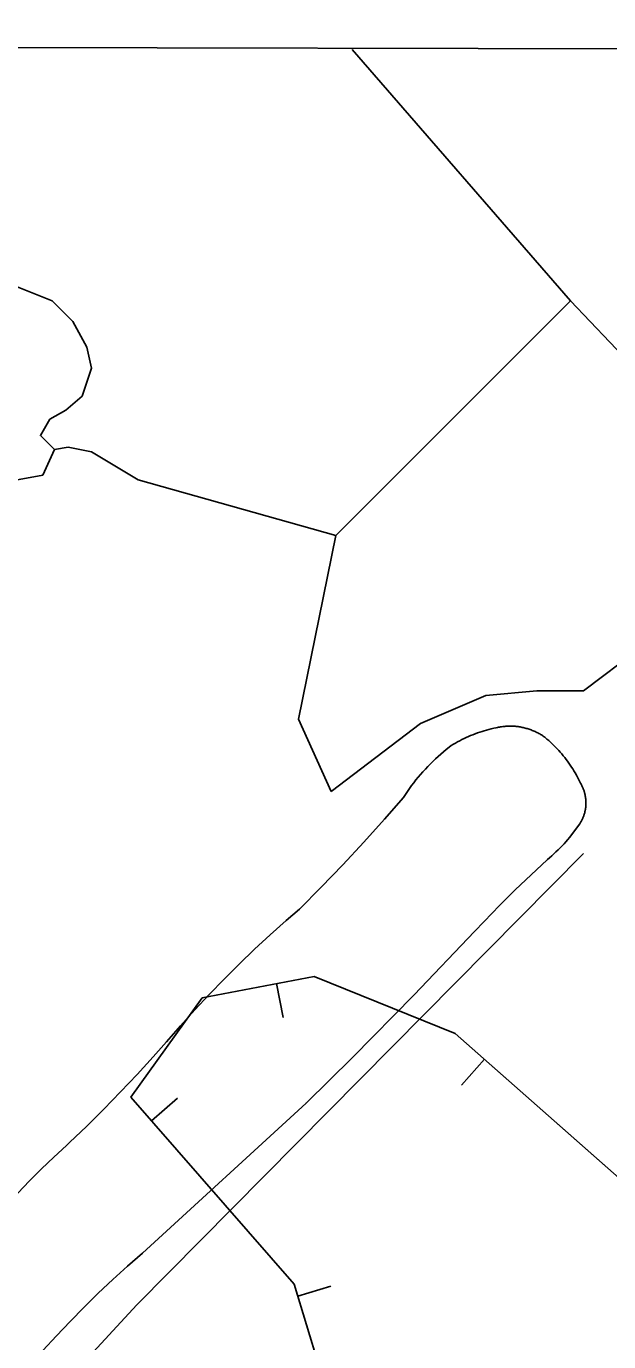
# Model space of a CAD drawing. Extents: x 3180038 to 3217926, y 922069 to 947485.
# Drawn here: x 3191161 to 3191584, y 944753 to 945708 of the extents above; entities that cross this region are included whole.
import ezdxf

# ---------------------------------------------------------------- set-up
doc = ezdxf.new("R2010")
doc.units = 0
for name, color, linetype in [('V-BORW-LINE', 7, 'Continuous'), ('V-GRID-FRAM', 7, 'Continuous'), ('V-LEVE-TOET', 7, 'Continuous'), ('V-TOPO-SHOR', 7, 'Continuous')]:
    doc.layers.add(name, color=color, linetype=linetype)

msp = doc.modelspace()

# ---------------------------------------------------------------- linework, layer by layer
at = {"layer": 'V-BORW-LINE'}
for p, q in [((3191342.38, 945012.73), (3191347.08, 944988.18)), ((3191493.31, 944957.73), (3191476.79, 944938.97)), ((3191251.6, 944912.99), (3191270.43, 944929.44)), ((3191357.78, 944785.62), (3191381.7, 944792.88))]:
    msp.add_line(p, q, dxfattribs=at)
for points in [[(3191369.68, 945017.96), (3191288.43, 945002.41)], [(3191471.98, 944976.53), (3191369.68, 945017.96)], [(3191288.43, 945002.41), (3191236.64, 944930.13)], [(3191620, 944846.09), (3191471.98, 944976.53)], [(3191613.78, 944851.57), (3191471.98, 944976.53)], [(3191236.64, 944930.13), (3191355.1, 944794.45)], [(3191355.1, 944794.45), (3191373.07, 944735.32)]]:
    msp.add_lwpolyline(points, dxfattribs=at)
at = {"layer": 'V-GRID-FRAM'}
msp.add_lwpolyline([(3184312.66, 945707.93), (3215616.62, 945637.36), (3215583.55, 927448.12), (3184263.71, 927518.73), (3184312.66, 945707.93)], dxfattribs=at)
at = {"layer": 'V-LEVE-TOET'}
for points in [[(3191154.4, 944860.45), (3191163.02, 944869.36), (3191171.78, 944878.12), (3191180.7, 944886.73), (3191189.76, 944895.18), (3191191.98, 944897.2), (3191191.98, 944897.2), (3191204.56, 944909.26), (3191216.94, 944921.52), (3191229.11, 944934), (3191241.06, 944946.68), (3191252.8, 944959.56), (3191262.36, 944970.39), (3191262.36, 944970.39), (3191272.55, 944982.06), (3191282.94, 944993.55), (3191293.53, 945004.86), (3191304.31, 945015.97), (3191315.29, 945026.9), (3191326.45, 945037.64), (3191337.8, 945048.18), (3191349.34, 945058.52), (3191358.92, 945066.84), (3191358.92, 945066.84), (3191374.83, 945082.78), (3191390.46, 945098.99), (3191405.81, 945115.47), (3191420.87, 945132.22), (3191434.5, 945147.87), (3191434.5, 945147.87), (3191435.93, 945150.05), (3191437.39, 945152.21), (3191438.9, 945154.34), (3191440.44, 945156.45), (3191442.02, 945158.52), (3191443.63, 945160.57), (3191445.28, 945162.59), (3191446.97, 945164.58), (3191448.69, 945166.55), (3191450.44, 945168.48), (3191452.23, 945170.38), (3191454.05, 945172.25), (3191455.9, 945174.08), (3191457.79, 945175.89), (3191459.7, 945177.66), (3191461.65, 945179.4), (3191463.62, 945181.1), (3191465.63, 945182.77), (3191467.66, 945184.4), (3191469.27, 945185.66), (3191469.27, 945185.66), (3191470.78, 945186.56), (3191472.3, 945187.43), (3191473.83, 945188.28), (3191475.38, 945189.11), (3191476.95, 945189.9), (3191478.52, 945190.67), (3191480.11, 945191.41), (3191481.72, 945192.13), (3191483.33, 945192.82), (3191484.96, 945193.47), (3191486.6, 945194.1), (3191488.25, 945194.71), (3191489.91, 945195.28), (3191491.58, 945195.83), (3191493.25, 945196.34), (3191494.94, 945196.83), (3191496.64, 945197.29), (3191498.34, 945197.72), (3191500.05, 945198.12), (3191501.76, 945198.49), (3191502.88, 945198.72), (3191502.88, 945198.72), (3191503.62, 945198.87), (3191504.35, 945199.01), (3191505.1, 945199.14), (3191505.84, 945199.25), (3191506.59, 945199.35), (3191507.34, 945199.44), (3191508.09, 945199.52), (3191508.84, 945199.58), (3191509.59, 945199.63), (3191510.34, 945199.67), (3191511.09, 945199.69), (3191511.85, 945199.7), (3191512.6, 945199.7), (3191513.36, 945199.68), (3191514.11, 945199.65), (3191514.86, 945199.61), (3191515.61, 945199.56), (3191516.36, 945199.49), (3191517.11, 945199.4), (3191517.86, 945199.31), (3191518.6, 945199.2), (3191519.35, 945199.08), (3191520.09, 945198.95), (3191520.83, 945198.8), (3191521.57, 945198.64)], [(3191521.57, 945198.64), (3191522.3, 945198.47), (3191523.03, 945198.28), (3191523.76, 945198.08), (3191524.48, 945197.87), (3191525.2, 945197.65), (3191525.91, 945197.42), (3191526.63, 945197.17), (3191527.33, 945196.91), (3191528.04, 945196.63), (3191528.73, 945196.35), (3191529.42, 945196.05), (3191530.11, 945195.74), (3191530.79, 945195.42), (3191531.47, 945195.09), (3191532.14, 945194.74), (3191532.8, 945194.39), (3191533.46, 945194.02), (3191534.11, 945193.64), (3191534.76, 945193.25), (3191535.39, 945192.85), (3191536.03, 945192.43), (3191536.65, 945192.01), (3191537.26, 945191.58), (3191537.48, 945191.42), (3191537.48, 945191.42), (3191538.77, 945190.32), (3191540.04, 945189.2), (3191541.29, 945188.06), (3191542.53, 945186.9), (3191543.74, 945185.72), (3191544.93, 945184.51), (3191546.1, 945183.29), (3191547.25, 945182.04), (3191548.38, 945180.78), (3191549.48, 945179.49), (3191550.56, 945178.19), (3191551.62, 945176.86), (3191552.66, 945175.52), (3191553.67, 945174.16), (3191554.66, 945172.79), (3191555.63, 945171.39), (3191556.57, 945169.98), (3191557.49, 945168.56), (3191558.38, 945167.12), (3191559.25, 945165.66), (3191560.09, 945164.19), (3191560.9, 945162.7), (3191561.69, 945161.2), (3191562.45, 945159.69), (3191563.19, 945158.16), (3191563.5, 945157.51), (3191563.5, 945157.51), (3191563.73, 945157.08), (3191563.96, 945156.65), (3191564.17, 945156.22), (3191564.39, 945155.78), (3191564.59, 945155.34), (3191564.79, 945154.89), (3191564.97, 945154.45), (3191565.16, 945154), (3191565.33, 945153.54), (3191565.49, 945153.08), (3191565.65, 945152.62), (3191565.8, 945152.16), (3191565.94, 945151.69), (3191566.07, 945151.23), (3191566.19, 945150.76), (3191566.31, 945150.28), (3191566.42, 945149.81), (3191566.52, 945149.33), (3191566.61, 945148.86), (3191566.69, 945148.38), (3191566.76, 945147.9), (3191566.83, 945147.41), (3191566.89, 945146.93), (3191566.93, 945146.45), (3191566.97, 945145.96), (3191567.01, 945145.48), (3191567.03, 945144.99), (3191567.05, 945144.51), (3191567.05, 945144.02), (3191567.05, 945143.53), (3191567.04, 945143.05), (3191567.02, 945142.56), (3191566.99, 945142.08), (3191566.96, 945141.59), (3191566.91, 945141.11), (3191566.86, 945140.62), (3191566.8, 945140.14), (3191566.73, 945139.66), (3191566.65, 945139.18), (3191566.57, 945138.7), (3191566.47, 945138.22), (3191566.37, 945137.75), (3191566.26, 945137.28), (3191566.14, 945136.8), (3191566.01, 945136.34), (3191565.87, 945135.87), (3191565.73, 945135.41), (3191565.58, 945134.94)], [(3191565.58, 945134.94), (3191565.42, 945134.48), (3191565.25, 945134.03), (3191565.08, 945133.58), (3191564.89, 945133.12), (3191564.7, 945132.68), (3191564.5, 945132.24), (3191564.29, 945131.8), (3191564.08, 945131.36), (3191563.86, 945130.93), (3191563.63, 945130.5), (3191563.39, 945130.07), (3191563.14, 945129.65), (3191562.89, 945129.24), (3191562.63, 945128.83), (3191562.52, 945128.66), (3191562.52, 945128.66), (3191555.23, 945118.88), (3191555.23, 945118.88), (3191553.89, 945117.29), (3191552.53, 945115.73), (3191551.14, 945114.19), (3191549.72, 945112.68), (3191548.27, 945111.19), (3191546.8, 945109.73), (3191545.3, 945108.29), (3191543.78, 945106.88), (3191542.23, 945105.49), (3191540.66, 945104.14), (3191539.07, 945102.81), (3191538.93, 945102.69), (3191538.93, 945102.69), (3191527.16, 945091.79), (3191515.59, 945080.68), (3191504.21, 945069.38), (3191493.03, 945057.88), (3191486.14, 945050.59), (3191486.14, 945050.59), (3191442.23, 945004.43), (3191397.52, 944959.04), (3191363.86, 944925.87), (3191363.86, 944925.87), (3191244.91, 944816.98), (3191244.91, 944816.98), (3191234.07, 944807.44), (3191223.4, 944797.7), (3191212.9, 944787.78), (3191202.58, 944777.68), (3191192.44, 944767.4), (3191182.47, 944756.95), (3191172.69, 944746.32)]]:
    msp.add_lwpolyline(points, dxfattribs=at)
at = {"layer": 'V-TOPO-SHOR'}
msp.add_line((3191555.95, 945508.64), (3191397.19, 945691.05), dxfattribs=at)
for points in [[(3191181, 945400.55), (3191170.86, 945410.68), (3191177.62, 945422.51), (3191189.44, 945429.26), (3191201.27, 945439.4), (3191208.02, 945459.66), (3191204.64, 945474.86), (3191194.51, 945493.44), (3191179.31, 945508.64), (3191153.97, 945518.78), (3191133.71, 945527.22), (3191112.05, 945523.3)], [(3192401.55, 944522.18), (3192300.79, 944660.78), (3192147.09, 944841.5), (3192084.6, 944909.06), (3191684.31, 945373.53), (3191555.95, 945508.64), (3191385.36, 945338.06), (3191358.34, 945204.63), (3191381.99, 945152.27)], [(3191385.36, 945338.06), (3191241.8, 945378.59), (3191208.02, 945398.86), (3191191.13, 945402.24), (3191181, 945400.55), (3191172.55, 945381.97), (3191135.4, 945375.22), (3191111.75, 945373.53), (3191098.24, 945356.64), (3191093.17, 945346.5), (3191098.04, 945324.2)], [(3191381.99, 945152.27), (3191447.01, 945201.67), (3191494.3, 945221.94), (3191531.46, 945225.32), (3191565.24, 945225.32), (3191605.78, 945255.72), (3191696.98, 945333.41)], [(3191460.52, 944434.88), (3191203.8, 944711.87), (3191200.42, 944735.52), (3191240.96, 944779.43), (3191565.24, 945107.09)]]:
    msp.add_lwpolyline(points, dxfattribs=at)

doc.saveas('drawing.dxf')
